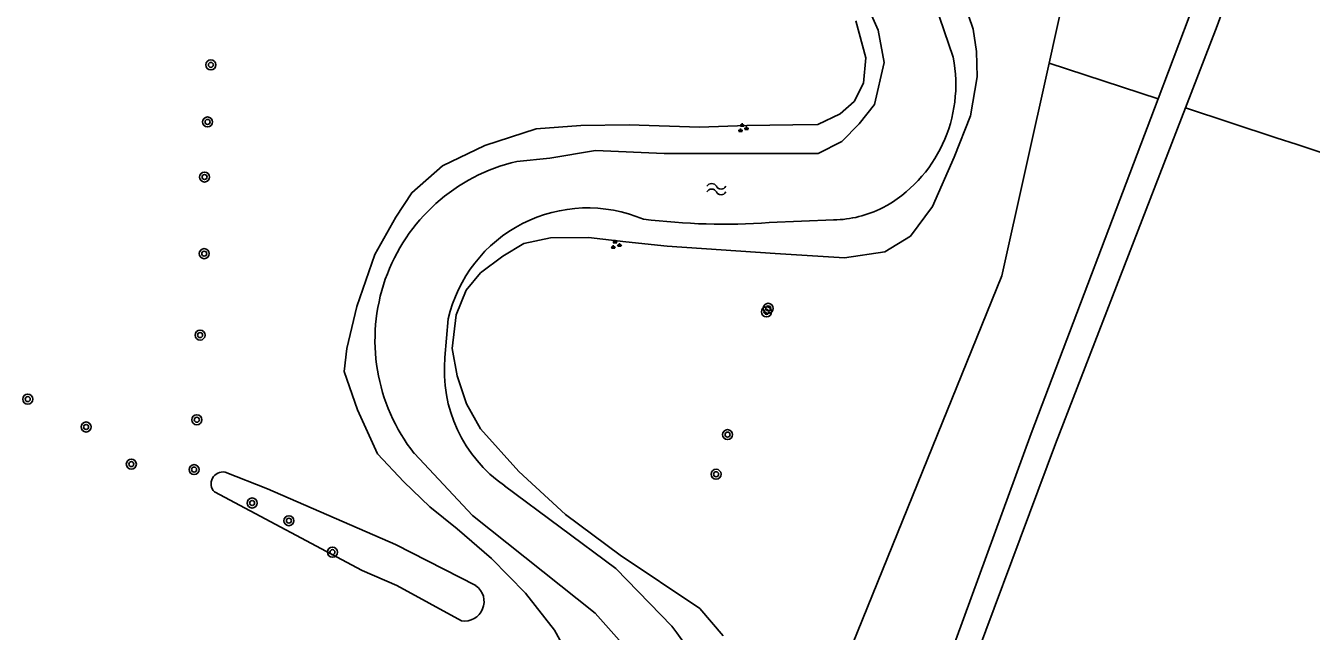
# Model space of a CAD drawing. Extents: x 135999 to 138000, y 396000 to 398501.
# Drawn here: x 136593.9 to 136696.4, y 396323.1 to 396371.4 of the extents above; entities that cross this region are included whole.
import ezdxf

# ---------------------------------------------------------------- set-up
doc = ezdxf.new("R2010")
doc.units = 0
for name, color, linetype in [('gg-knt-bovenkant onderkant talud', 7, 'Continuous'), ('gg-knt-onverhard', 7, 'Continuous'), ('gg-kntw-waterlijn', 7, 'Continuous'), ('gt-grn-groengrens', 7, 'Continuous'), ('gt-symb-boom', 7, 'Continuous'), ('gt-symb-groenvak', 7, 'Continuous'), ('gt-symb-watersymbool', 7, 'Continuous'), ('gx-grn-maaiveld', 7, 'Continuous')]:
    doc.layers.add(name, color=color, linetype=linetype)

# ---------------------------------------------------------------- blocks, each defined once
blk = doc.blocks.new('gt0-GRVAK')
at = {"layer": 'gt-symb-groenvak'}
for p, q in [((-0.11, 0.19), (-0.23, 0.24)), ((-0.18, 0.15), (0.09, 0.15)), ((-0.09, 0.21), (-0.16, 0.32)), ((-0.05, 0.21), (-0.05, 0.39)), ((0, 0.21), (0.06, 0.32)), ((0.02, 0.19), (0.13, 0.24)), ((0.26, -0.05), (0.2, 0.06)), ((0.3, -0.05), (0.3, 0.13)), ((0.35, -0.05), (0.41, 0.06)), ((-0.24, -0.23), (-0.36, -0.18)), ((-0.32, -0.26), (-0.05, -0.26)), ((-0.23, -0.21), (-0.29, -0.1)), ((-0.18, -0.2), (-0.18, -0.02)), ((-0.14, -0.21), (-0.07, -0.1)), ((-0.12, -0.23), (0, -0.18)), ((0.24, -0.07), (0.12, -0.02)), ((0.17, -0.11), (0.44, -0.11)), ((0.37, -0.07), (0.49, -0.02))]:
    blk.add_line(p, q, dxfattribs=at)
blk = doc.blocks.new('gt0-BOOM')
at = {"layer": 'gt-symb-boom'}
for radius in [0.4, 0.2]:
    blk.add_circle((0, 0), radius, dxfattribs=at)
blk = doc.blocks.new('gt0-WA')
at = {"layer": 'gt-symb-watersymbool'}
for centre, start, end in [((-0.32, 0.02), 28.0725, 151.9275), ((0.43, 0.42), 208.0725, 331.9275), ((-0.32, -0.43), 28.0725, 151.9275), ((0.43, -0.03), 208.0725, 331.9275)]:
    blk.add_arc(centre, 0.425, start, end, dxfattribs=at)

msp = doc.modelspace()

# ---------------------------------------------------------------- linework, layer by layer
at = {"layer": 'gg-knt-bovenkant onderkant talud'}
for points in [[(136629.77, 396326.71), (136623.36, 396329.99), (136613.16, 396334.42), (136609.77, 396335.77)], [(136608.92, 396334.18), (136620.7, 396327.92), (136623.46, 396326.71), (136628.62, 396323.91)]]:
    msp.add_lwpolyline(points, dxfattribs=at)
for centre, radius, start, end in [((136609.61, 396334.83), 0.949, 80.2103, 223.3564), ((136628.87, 396325.44), 1.55, 260.7974, 54.4259)]:
    msp.add_arc(centre, radius, start, end, dxfattribs=at)
at = {"layer": 'gg-knt-onverhard'}
for p, q in [((136686.63, 396372.06), (136684.15, 396365.52)), ((136688.85, 396371.35), (136686.32, 396364.8))]:
    msp.add_line(p, q, dxfattribs=at)
for points in [[(136684.15, 396365.52), (136674.02, 396338.85), (136666.3, 396317.66)], [(136686.32, 396364.8), (136675.96, 396338.02), (136667.61, 396315.58)]]:
    msp.add_lwpolyline(points, dxfattribs=at)
msp.add_arc((136492.74, 396440.25), 207.86, 340.6431, 346.0792, dxfattribs=at)
at = {"layer": 'gg-kntw-waterlijn'}
for p, q in [((136658.29, 396355.87), (136653.15, 396355.66)), ((136627.56, 396347.98), (136627.29, 396344.91))]:
    msp.add_line(p, q, dxfattribs=at)
for points in [[(136661.12, 396385.1), (136664.9, 396377.36), (136667.8, 396368.84)], [(136624.86, 396337.24), (136629.5, 396332.3), (136639.26, 396324.51), (136641.39, 396322.13)], [(136632.05, 396334.68), (136640.92, 396328.08), (136645.38, 396323.49)]]:
    msp.add_lwpolyline(points, dxfattribs=at)
for centre, radius, start, end in [((136656.85, 396366.64), 11.17, 298.5555, 11.3638), ((136636.35, 396346.29), 14.63, 103.1338, 218.2051), ((136638.67, 396345.44), 11.39, 67.013, 167.1581), ((136658.13, 396364.93), 9.06, 270.9666, 296.594), ((136649.53, 396406.05), 50.52, 262.708, 274.105), ((136638.42, 396343.86), 11.17, 174.6377, 235.2949), ((136630.03, 396311.54), 19.45, 335.0801, 37.8732)]:
    msp.add_arc(centre, radius, start, end, dxfattribs=at)
at = {"layer": 'gt-grn-groengrens'}
msp.add_line((136684.15, 396365.52), (136675.45, 396368.37), dxfattribs=at)
for points in [[(136675.45, 396368.37), (136671.7, 396351.4), (136654.26, 396308.4), (136652.32, 396302.35), (136647.86, 396294.53)], [(136686.32, 396364.8), (136693.55, 396362.42), (136695.23, 396361.87), (136700.29, 396360.21), (136720.43, 396344.74), (136723.51, 396347.42)]]:
    msp.add_lwpolyline(points, dxfattribs=at)
at = {"layer": 'gx-grn-maaiveld'}
msp.add_line((136682.18, 396398.65), (136675.45, 396368.37), dxfattribs=at)
for points in [[(136657.04, 396361.17), (136658.94, 396362.13), (136660.32, 396363.52), (136661.55, 396365.08), (136662.32, 396368.42), (136661.83, 396371), (136658.82, 396377.81), (136656.03, 396387.18)], [(136668.66, 396373.26), (136669.41, 396371.08), (136669.68, 396369.31), (136669.72, 396367.27), (136669.19, 396364.16), (136667.9, 396360.88), (136666.17, 396356.93), (136664.4, 396354.57), (136662.36, 396353.33), (136659.16, 396352.84), (136653.61, 396353.2), (136645, 396353.77), (136641.72, 396354.13), (136638.74, 396354.48), (136635.72, 396354.44), (136633.59, 396354), (136631.91, 396352.98), (136630.13, 396351.64), (136628.98, 396350.27), (136628.18, 396348.31), (136627.87, 396345.61), (136628.27, 396343.43), (136629.02, 396341.21), (136630.13, 396339.22), (136633.19, 396335.8), (136636.92, 396332.38), (136641.27, 396329.14), (136647.62, 396324.88), (136649.48, 396322.7)], [(136637.72, 396320.09), (136636.04, 396323.15), (136633.73, 396326.12), (136631.02, 396328.87), (136628.27, 396331.23), (136626.09, 396333), (136624.01, 396335), (136621.92, 396337.22), (136620.32, 396340.73), (136619.26, 396343.79), (136619.48, 396345.61), (136620.28, 396348.98), (136621.7, 396353.11), (136623.39, 396356.08), (136624.67, 396358.04), (136627.11, 396360.17), (136630.49, 396361.81), (136634.57, 396363.14), (136638.12, 396363.41), (136641.98, 396363.45), (136647.58, 396363.27), (136651.35, 396363.41), (136655.03, 396363.45), (136657.03, 396363.49), (136658.8, 396364.34), (136659.91, 396365.31), (136660.67, 396366.78), (136660.85, 396368.78), (136660.05, 396371.75)], [(136633.03, 396360.53), (136635.65, 396360.78), (136639.29, 396361.4), (136644.77, 396361.17), (136657.04, 396361.17)]]:
    msp.add_lwpolyline(points, dxfattribs=at)

# ---------------------------------------------------------------- block references
at = {"layer": 'gt-symb-boom'}
for p in [(136608.64, 396368.23), (136608.38, 396363.68), (136608.14, 396359.29), (136608.11, 396353.18), (136653.07, 396348.82), (136652.93, 396348.54), (136607.78, 396346.69), (136594.04, 396341.58), (136607.52, 396339.94), (136598.69, 396339.36), (136649.83, 396338.75), (136602.3, 396336.4), (136607.3, 396335.96), (136648.91, 396335.59), (136611.93, 396333.3), (136614.86, 396331.89), (136618.33, 396329.38)]:
    msp.add_blockref('gt0-BOOM', p, dxfattribs=at)
at = {"layer": 'gt-symb-groenvak'}
for p in [(136651.04, 396363.19), (136640.9, 396353.88)]:
    msp.add_blockref('gt0-GRVAK', p, dxfattribs=at)
at = {"layer": 'gt-symb-watersymbool'}
msp.add_blockref('gt0-WA', (136648.88, 396358.33), dxfattribs=at)

doc.saveas('drawing.dxf')
